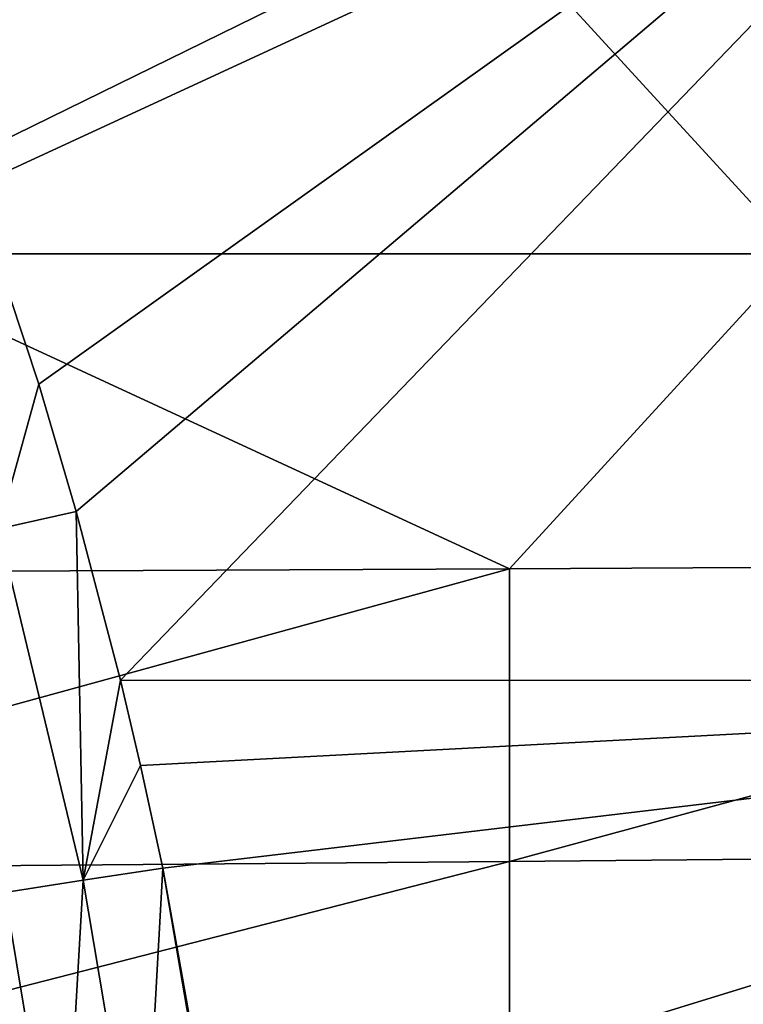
# Model space of a CAD drawing. Header units: metres. Extents: x -104 to 104, y -68 to 90.
# Tile 641 of 744: x 24.29 to 27.8, y 48.75 to 53.53. Entities that reach past the tile are written whole.
import ezdxf

# ---------------------------------------------------------------- set-up
doc = ezdxf.new("R2010")
doc.units = ezdxf.units.M
doc.layers.add('solid_FIT-BATH-153_SW0002', color=7, linetype='CONTINUOUS')

msp = doc.modelspace()

# ---------------------------------------------------------------- linework, layer by layer
at = {"layer": 'solid_FIT-BATH-153_SW0002'}
for points in [[(23.756462, 53.553223, 16.199917), (24.01899, 52.850258, 16.200531), (30.063105, 55.814926, 16.204006)], [(24.01899, 52.850258, 16.200531), (24.380535, 51.760616, 16.201277), (30.063105, 55.814926, 16.204006)], [(24.380535, 51.760616, 16.201277), (24.561531, 51.143757, 16.201584), (30.063105, 55.814926, 16.204006)], [(24.561531, 51.143757, 16.201584), (24.776447, 50.32645, 16.201859), (30.063105, 55.814926, 16.204006)], [(24.776447, 50.32645, 16.201859), (32.630169, 50.321903, 16.211613), (30.063105, 55.814926, 16.204006)], [(21.330681, 53.945782, -22.308178), (26.663351, 53.920895, -22.226873), (23.359648, 52.393456, -22.27902)], [(26.663351, 53.920895, -22.226873), (28.062437, 52.393456, -22.202303), (23.359648, 52.393456, -22.27902)], [(26.663351, 53.920895, -22.226873), (31.996021, 53.892139, -22.127745), (28.062437, 52.393456, -22.202303)], [(24.186121, 51.059334, 16.22954), (24.380535, 51.760616, 16.201277), (24.01899, 52.850258, 16.200531)], [(23.359648, 52.393456, -22.27902), (26.663443, 50.866043, -22.226875), (21.330763, 50.841156, -22.30818)], [(23.359648, 52.393456, -22.27902), (28.062437, 52.393456, -22.202303), (26.663443, 50.866043, -22.226875)], [(28.062437, 52.393456, -22.202303), (31.996119, 50.894798, -22.127745), (26.663443, 50.866043, -22.226875)], [(24.186121, 51.059334, 16.22954), (24.561531, 51.143757, 16.201584), (24.380535, 51.760616, 16.201277)], [(24.186121, 51.059334, 16.22954), (24.596581, 49.355236, 16.22809), (24.561531, 51.143757, 16.201584)], [(24.596581, 49.355236, 16.22809), (24.776447, 50.32645, 16.201859), (24.561531, 51.143757, 16.201584)], [(24.186121, 51.059334, 16.22954), (24.215767, 49.296394, 16.288902), (24.596581, 49.355236, 16.22809)], [(26.663443, 50.866043, -22.226875), (26.663443, 49.446838, -22.226355), (21.330763, 49.40361, -22.307909)], [(21.330763, 50.841156, -22.30818), (26.663443, 50.866043, -22.226875), (21.330763, 49.40361, -22.307909)], [(31.996119, 50.894798, -22.127745), (31.996119, 49.496792, -22.126936), (26.663443, 49.446838, -22.226355)], [(26.663443, 50.866043, -22.226875), (31.996119, 50.894798, -22.127745), (26.663443, 49.446838, -22.226355)], [(24.596581, 49.355236, 16.22809), (24.874697, 49.911873, 16.201939), (24.776447, 50.32645, 16.201859)], [(24.874697, 49.911873, 16.201939), (32.630169, 50.321903, 16.211613), (24.776447, 50.32645, 16.201859)], [(24.874697, 49.911873, 16.201939), (24.982851, 49.414764, 16.201981), (32.630169, 50.321903, 16.211613)], [(24.982851, 49.414764, 16.201981), (25.227497, 48.04118, 16.201784), (32.630169, 50.321903, 16.211613)], [(25.227497, 48.04118, 16.201784), (25.278339, 47.684765, 16.201656), (32.630169, 50.321903, 16.211613)], [(25.278339, 47.684765, 16.201656), (25.437565, 46.164429, 16.200745), (32.630169, 50.321903, 16.211613)], [(25.437565, 46.164429, 16.200745), (25.451366, 45.966923, 16.200581), (32.630169, 50.321903, 16.211613)], [(25.451366, 45.966923, 16.200581), (25.496708, 44.972977, 16.199598), (32.630169, 50.321903, 16.211613)], [(25.496708, 44.972977, 16.199598), (33.235664, 44.971737, 16.210653), (32.630169, 50.321903, 16.211613)], [(24.596581, 49.355236, 16.22809), (24.982851, 49.414764, 16.201981), (24.874697, 49.911873, 16.201939)], [(31.996119, 49.496792, -22.126936), (31.996119, 48.197323, -22.122765), (26.663443, 48.132706, -22.222878)], [(26.663443, 49.446838, -22.226355), (31.996119, 49.496792, -22.126936), (26.663443, 48.132706, -22.222878)], [(26.663443, 49.446838, -22.226355), (26.663443, 48.132706, -22.222878), (21.330763, 48.07679, -22.305033)], [(21.330763, 49.40361, -22.307909), (26.663443, 49.446838, -22.226355), (21.330763, 48.07679, -22.305033)], [(24.596581, 49.355236, 16.22809), (24.883835, 47.646648, 16.225895), (24.982851, 49.414764, 16.201981)], [(24.883835, 47.646648, 16.225895), (25.278339, 47.684765, 16.201656), (24.982851, 49.414764, 16.201981)], [(24.982851, 49.414764, 16.201981), (25.278339, 47.684765, 16.201656), (25.227497, 48.04118, 16.201784)], [(24.596581, 49.355236, 16.22809), (24.215767, 49.296394, 16.288902), (24.496387, 47.61002, 16.28684)], [(24.596581, 49.355236, 16.22809), (24.496387, 47.61002, 16.28684), (24.883835, 47.646648, 16.225895)], [(24.215767, 49.296394, 16.288902), (24.119186, 47.573811, 16.38341), (24.496387, 47.61002, 16.28684)]]:
    msp.add_3dface(points, dxfattribs=at)

doc.saveas('drawing.dxf')
